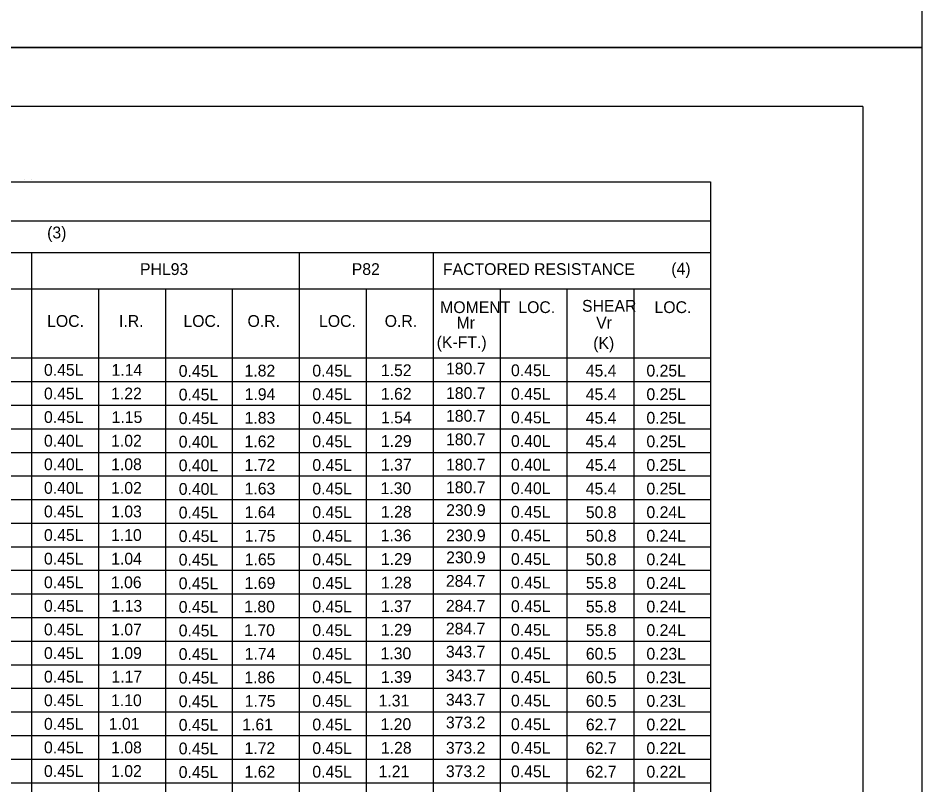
# Model space of a CAD drawing. Extents: x -5022 to -159, y 1126 to 7226.
# Drawn here: x -3229 to -2999.1, y 5096.3 to 5291.3 of the extents above; entities that cross this region are included whole.
import ezdxf

# ---------------------------------------------------------------- set-up
doc = ezdxf.new("R2010")
doc.units = 0
for name, color, linetype in [('2', 7, 'Continuous'), ('3', 7, 'Continuous'), ('PLT-BNDY', 7, 'Continuous')]:
    doc.layers.add(name, color=color, linetype=linetype)

msp = doc.modelspace()

# ---------------------------------------------------------------- linework, layer by layer
at = {"layer": '2'}
for q in [(-3800.13, 5268.81), (-3014.13, 4704.81)]:
    msp.add_line((-3014.13, 5268.81), q, dxfattribs=at)
at = {"layer": '3'}
for p, q in [((-3227.39, 5250.17), (-3227.39, 5250.17)), ((-3225.53, 5250.17), (-3225.53, 5250.17)), ((-3769.1, 5249.68), (-3052.87, 5249.68)), ((-3052.87, 5249.68), (-3052.87, 4898.87)), ((-3769.1, 5239.75), (-3052.87, 5239.76)), ((-3769.1, 5231.69), (-3052.87, 5231.69)), ((-3225.57, 5231.69), (-3225.57, 4898.87)), ((-3157.49, 5231.69), (-3157.49, 4898.87)), ((-3123.45, 5231.69), (-3123.45, 4898.87)), ((-3429.82, 5222.48), (-3052.87, 5222.48)), ((-3208.55, 5222.48), (-3208.55, 4898.87)), ((-3191.53, 5222.48), (-3191.53, 4898.87)), ((-3174.51, 5222.48), (-3174.51, 4898.87)), ((-3140.47, 5222.48), (-3140.47, 4898.87)), ((-3106.43, 5222.48), (-3106.43, 4898.87)), ((-3089.41, 5222.48), (-3089.41, 4898.87)), ((-3072.39, 5222.48), (-3072.39, 4898.87)), ((-3769.1, 5204.88), (-3052.87, 5204.88)), ((-3749.1, 5198.88), (-3052.87, 5198.88)), ((-3749.1, 5192.88), (-3052.87, 5192.88)), ((-3769.1, 5186.87), (-3052.87, 5186.88)), ((-3749.1, 5180.87), (-3052.87, 5180.87)), ((-3749.1, 5174.87), (-3052.87, 5174.87)), ((-3769.1, 5168.87), (-3052.87, 5168.87)), ((-3749.1, 5162.87), (-3052.87, 5162.88)), ((-3749.1, 5156.87), (-3052.87, 5156.88)), ((-3769.1, 5150.87), (-3052.87, 5150.88)), ((-3749.1, 5144.87), (-3052.87, 5144.88)), ((-3749.1, 5138.87), (-3052.87, 5138.88)), ((-3769.1, 5132.87), (-3052.87, 5132.87)), ((-3749.1, 5126.87), (-3052.87, 5126.87)), ((-3749.1, 5120.87), (-3052.87, 5120.87)), ((-3769.1, 5114.87), (-3052.87, 5114.87)), ((-3749.1, 5108.87), (-3052.87, 5108.87)), ((-3749.1, 5102.87), (-3052.87, 5102.87)), ((-3769.1, 5096.87), (-3052.87, 5096.87))]:
    msp.add_line(p, q, dxfattribs=at)
at = {"layer": 'PLT-BNDY'}
for points in [[(-3840.13, 5877.81), (-2999.13, 5877.81), (-2999.13, 5283.81), (-3840.13, 5283.81)], [(-3840.13, 5283.81), (-2999.13, 5283.81), (-2999.13, 4689.81), (-3840.13, 4689.81)]]:
    msp.add_lwpolyline(points, close=True, dxfattribs=at)

# ---------------------------------------------------------------- texts
at = {"layer": '2'}
for s, height, p in [('(3)', 3, (-3221.6, 5235.28)), ('PHL93', 3, (-3197.98, 5225.97)), ('P82', 3, (-3144.13, 5225.97)), ('FACTORED RESISTANCE', 3.0001, (-3120.94, 5225.97)), ('(4)', 3, (-3062.87, 5226.07)), ('MOMENT', 3, (-3121.64, 5216.28)), ('LOC.', 3, (-3101.77, 5216.29)), ('SHEAR', 3, (-3085.57, 5216.63)), ('LOC.', 3, (-3067.13, 5216.29)), ('LOC.', 3, (-3221.6, 5212.77)), ('I.R.', 3, (-3203.32, 5212.77)), ('LOC.', 3, (-3186.93, 5212.77)), ('O.R.', 3, (-3170.64, 5212.77)), ('LOC.', 3, (-3152.45, 5212.77)), ('O.R.', 3, (-3135.75, 5212.77)), ('Mr', 3, (-3117.47, 5212.36)), ('Vr', 3, (-3081.98, 5212.36)), ('(K-FT.)', 3, (-3122.53, 5207.4)), ('(K)', 3, (-3082.72, 5207.19)), ('0.45L', 3, (-3222.4, 5200.34)), ('1.14', 3, (-3205.23, 5200.34)), ('0.45L', 3, (-3188.13, 5200.07)), ('1.82', 3, (-3171.4, 5200.16)), ('0.45L', 3, (-3154.15, 5200.16)), ('1.52', 3, (-3136.72, 5200.25)), ('180.7', 3, (-3120.16, 5200.68)), ('0.45L', 3, (-3103.63, 5200.25)), ('45.4', 3, (-3084.62, 5200.16)), ('0.25L', 3, (-3069.19, 5200.16)), ('0.45L', 3, (-3222.4, 5194.34)), ('1.22', 3, (-3205.33, 5194.34)), ('1.94', 3, (-3171.37, 5194.16)), ('0.45L', 3, (-3154.15, 5194.16)), ('1.62', 3, (-3136.72, 5194.25)), ('180.7', 3, (-3120.16, 5194.43)), ('0.45L', 3, (-3103.63, 5194.25)), ('45.4', 3, (-3084.62, 5194.16)), ('0.25L', 3, (-3069.19, 5194.16)), ('0.45L', 3, (-3188.13, 5194.07)), ('0.45L', 3, (-3222.4, 5188.34)), ('1.15', 3, (-3205.2, 5188.34)), ('0.45L', 3, (-3188.13, 5188.07)), ('1.83', 3, (-3171.38, 5188.16)), ('0.45L', 3, (-3154.15, 5188.16)), ('1.54', 3, (-3136.69, 5188.25)), ('180.7', 3, (-3120.16, 5188.66)), ('0.45L', 3, (-3103.63, 5188.25)), ('45.4', 3, (-3084.62, 5188.16)), ('0.25L', 3, (-3069.19, 5188.16)), ('180.7', 3, (-3120.16, 5182.69)), ('0.40L', 3, (-3222.4, 5182.33)), ('1.02', 3, (-3205.33, 5182.33)), ('0.40L', 3, (-3188.13, 5182.07)), ('1.62', 3, (-3171.4, 5182.16)), ('0.45L', 3, (-3154.15, 5182.16)), ('1.29', 3, (-3136.71, 5182.25)), ('0.40L', 3, (-3103.63, 5182.25)), ('45.4', 3, (-3084.62, 5182.16)), ('0.25L', 3, (-3069.19, 5182.16)), ('0.40L', 3, (-3222.4, 5176.34)), ('1.08', 3, (-3205.32, 5176.34)), ('0.40L', 3, (-3188.13, 5176.07)), ('1.72', 3, (-3171.4, 5176.16)), ('0.45L', 3, (-3154.15, 5176.16)), ('1.37', 3, (-3136.71, 5176.25)), ('180.7', 3, (-3120.16, 5176.26)), ('0.40L', 3, (-3103.63, 5176.25)), ('45.4', 3, (-3084.62, 5176.16)), ('0.25L', 3, (-3069.19, 5176.16)), ('0.40L', 3, (-3222.4, 5170.34)), ('1.02', 3, (-3205.33, 5170.34)), ('0.40L', 3, (-3188.13, 5170.07)), ('1.63', 3, (-3171.38, 5170.16)), ('0.45L', 3, (-3154.15, 5170.16)), ('1.30', 3, (-3136.81, 5170.25)), ('180.7', 3, (-3120.16, 5170.48)), ('0.40L', 3, (-3103.63, 5170.25)), ('45.4', 3, (-3084.62, 5170.16)), ('0.25L', 3, (-3069.19, 5170.16)), ('0.45L', 3, (-3222.4, 5164.34)), ('1.03', 3, (-3205.32, 5164.34)), ('1.28', 3, (-3136.71, 5164.25)), ('230.9', 3, (-3120.12, 5164.68)), ('0.45L', 3, (-3103.63, 5164.25)), ('0.45L', 3, (-3188.13, 5164.07)), ('1.64', 3, (-3171.37, 5164.16)), ('0.45L', 3, (-3154.15, 5164.16)), ('50.8', 3, (-3084.6, 5164.16)), ('0.24L', 3, (-3069.19, 5164.16)), ('0.45L', 3, (-3222.4, 5158.34)), ('1.10', 3, (-3205.34, 5158.34)), ('0.45L', 3, (-3188.13, 5158.07)), ('1.75', 3, (-3171.34, 5158.16)), ('0.45L', 3, (-3154.15, 5158.16)), ('1.36', 3, (-3136.77, 5158.25)), ('230.9', 3, (-3120.12, 5158.24)), ('0.45L', 3, (-3103.63, 5158.25)), ('50.8', 3, (-3084.6, 5158.16)), ('0.24L', 3, (-3069.19, 5158.16)), ('0.45L', 3, (-3222.4, 5152.34)), ('1.04', 3, (-3205.31, 5152.34)), ('0.45L', 3, (-3188.13, 5152.07)), ('1.65', 3, (-3171.34, 5152.16)), ('0.45L', 3, (-3154.15, 5152.16)), ('1.29', 3, (-3136.71, 5152.25)), ('230.9', 3, (-3120.12, 5152.66)), ('0.45L', 3, (-3103.63, 5152.25)), ('50.8', 3, (-3084.6, 5152.16)), ('0.24L', 3, (-3069.19, 5152.16)), ('0.45L', 3, (-3222.4, 5146.33)), ('1.06', 3, (-3205.38, 5146.33)), ('0.45L', 3, (-3188.13, 5146.07)), ('1.69', 3, (-3171.38, 5146.16)), ('0.45L', 3, (-3154.15, 5146.16)), ('1.28', 3, (-3136.71, 5146.25)), ('284.7', 3, (-3120.19, 5146.68)), ('0.45L', 3, (-3103.63, 5146.25)), ('55.8', 3, (-3084.6, 5146.16)), ('0.24L', 3, (-3069.19, 5146.16)), ('0.45L', 3, (-3222.4, 5140.33)), ('1.13', 3, (-3205.23, 5140.33)), ('0.45L', 3, (-3188.13, 5140.07)), ('1.80', 3, (-3171.48, 5140.16)), ('0.45L', 3, (-3154.15, 5140.16)), ('1.37', 3, (-3136.71, 5140.25)), ('284.7', 3, (-3120.19, 5140.34)), ('0.45L', 3, (-3103.63, 5140.25)), ('55.8', 3, (-3084.6, 5140.16)), ('0.24L', 3, (-3069.19, 5140.16)), ('0.45L', 3, (-3222.4, 5134.33)), ('1.07', 3, (-3205.32, 5134.33)), ('284.7', 3, (-3120.19, 5134.56)), ('0.45L', 3, (-3188.13, 5134.07)), ('1.70', 3, (-3171.48, 5134.16)), ('0.45L', 3, (-3154.15, 5134.16)), ('1.29', 3, (-3136.71, 5134.25)), ('0.45L', 3, (-3103.63, 5134.25)), ('55.8', 3, (-3084.6, 5134.16)), ('0.24L', 3, (-3069.19, 5134.16)), ('0.45L', 3, (-3222.4, 5128.33)), ('1.09', 3, (-3205.32, 5128.33)), ('0.45L', 3, (-3188.13, 5128.07)), ('1.74', 3, (-3171.37, 5128.16)), ('0.45L', 3, (-3154.15, 5128.16)), ('1.30', 3, (-3136.81, 5128.25)), ('343.7', 3, (-3120.19, 5128.68)), ('0.45L', 3, (-3103.63, 5128.25)), ('60.5', 3, (-3084.6, 5128.16)), ('0.23L', 3, (-3069.19, 5128.16)), ('0.45L', 3, (-3222.4, 5122.33)), ('1.17', 3, (-3205.24, 5122.33)), ('0.45L', 3, (-3188.13, 5122.07)), ('1.86', 3, (-3171.44, 5122.16)), ('0.45L', 3, (-3154.15, 5122.16)), ('1.39', 3, (-3136.71, 5122.25)), ('343.7', 3, (-3120.19, 5122.62)), ('0.45L', 3, (-3103.63, 5122.25)), ('60.5', 3, (-3084.6, 5122.16)), ('0.23L', 3, (-3069.19, 5122.16)), ('0.45L', 3, (-3222.4, 5116.33)), ('1.10', 3, (-3205.34, 5116.33)), ('0.45L', 3, (-3188.13, 5116.07)), ('1.75', 3, (-3171.34, 5116.16)), ('0.45L', 3, (-3154.15, 5116.16)), ('1.31', 3, (-3137.3, 5116.25)), ('343.7', 3, (-3120.19, 5116.47)), ('0.45L', 3, (-3103.63, 5116.25)), ('60.5', 3, (-3084.6, 5116.16)), ('0.23L', 3, (-3069.19, 5116.16)), ('0.45L', 3, (-3222.4, 5110.33)), ('1.01', 3, (-3205.92, 5110.33)), ('0.45L', 3, (-3188.13, 5110.07)), ('1.61', 3, (-3171.98, 5110.16)), ('0.45L', 3, (-3154.15, 5110.16)), ('1.20', 3, (-3136.81, 5110.25)), ('373.2', 3, (-3120.19, 5110.68)), ('0.45L', 3, (-3103.63, 5110.25)), ('62.7', 3, (-3084.6, 5110.16)), ('0.22L', 3, (-3069.19, 5110.16)), ('0.45L', 3, (-3222.4, 5104.33)), ('1.08', 3, (-3205.32, 5104.33)), ('0.45L', 3, (-3188.13, 5104.07)), ('1.72', 3, (-3171.4, 5104.16)), ('0.45L', 3, (-3154.15, 5104.16)), ('1.28', 3, (-3136.71, 5104.24)), ('373.2', 3, (-3120.19, 5104.24)), ('0.45L', 3, (-3103.63, 5104.24)), ('62.7', 3, (-3084.6, 5104.16)), ('0.22L', 3, (-3069.19, 5104.16)), ('0.45L', 3, (-3222.4, 5098.33)), ('1.02', 3, (-3205.33, 5098.33)), ('0.45L', 3, (-3188.13, 5098.07)), ('1.62', 3, (-3171.4, 5098.16)), ('0.45L', 3, (-3154.15, 5098.16)), ('1.21', 3, (-3137.3, 5098.25)), ('373.2', 3, (-3120.19, 5098.28)), ('0.45L', 3, (-3103.63, 5098.25)), ('62.7', 3, (-3084.6, 5098.16)), ('0.22L', 3, (-3069.19, 5098.16))]:
    msp.add_text(s, height=height, dxfattribs=at).set_placement(p)

doc.saveas('drawing.dxf')
